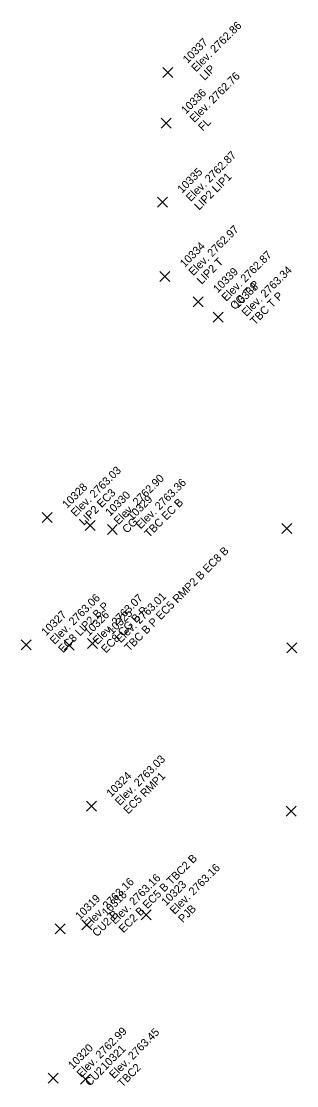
# Model space of a CAD drawing. Extents: x 2493999 to 2503109, y 700767 to 706646.
# Drawn here: x 2502484.45 to 2502492.72, y 701283.73 to 701315.66 of the extents above; entities that cross this region are included whole.
import ezdxf

# ---------------------------------------------------------------- set-up
doc = ezdxf.new("R2010")
doc.units = 0
doc.layers.add('ALG_CL_BLUE_Horiz', color=7, linetype='Continuous')
doc.layers.add('DES_SURFACE_Existing-Ground', color=7, linetype='Continuous')

msp = doc.modelspace()

# ---------------------------------------------------------------- linework, layer by layer
at = {"layer": 'ALG_CL_BLUE_Horiz'}
for points in [[(2502488.851, 701314.123), (2502488.701, 701314.273), (2502488.851, 701314.123), (2502488.701, 701313.973), (2502488.851, 701314.123), (2502489.001, 701313.973), (2502488.851, 701314.123), (2502489.001, 701314.273)], [(2502488.802, 701312.605), (2502488.652, 701312.755), (2502488.802, 701312.605), (2502488.652, 701312.455), (2502488.802, 701312.605), (2502488.952, 701312.455), (2502488.802, 701312.605), (2502488.952, 701312.755)], [(2502488.689, 701310.233), (2502488.539, 701310.383), (2502488.689, 701310.233), (2502488.539, 701310.083), (2502488.689, 701310.233), (2502488.839, 701310.083), (2502488.689, 701310.233), (2502488.839, 701310.383)], [(2502488.765, 701308.007), (2502488.615, 701308.157), (2502488.765, 701308.007), (2502488.615, 701307.857), (2502488.765, 701308.007), (2502488.915, 701307.857), (2502488.765, 701308.007), (2502488.915, 701308.157)], [(2502489.759, 701307.242), (2502489.609, 701307.392), (2502489.759, 701307.242), (2502489.609, 701307.092), (2502489.759, 701307.242), (2502489.909, 701307.092), (2502489.759, 701307.242), (2502489.909, 701307.392)], [(2502490.362, 701306.786), (2502490.212, 701306.936), (2502490.362, 701306.786), (2502490.212, 701306.636), (2502490.362, 701306.786), (2502490.512, 701306.636), (2502490.362, 701306.786), (2502490.512, 701306.936)], [(2502485.233, 701300.778), (2502485.083, 701300.928), (2502485.233, 701300.778), (2502485.083, 701300.628), (2502485.233, 701300.778), (2502485.383, 701300.628), (2502485.233, 701300.778), (2502485.383, 701300.928)], [(2502486.524, 701300.54), (2502486.374, 701300.69), (2502486.524, 701300.54), (2502486.374, 701300.39), (2502486.524, 701300.54), (2502486.674, 701300.39), (2502486.524, 701300.54), (2502486.674, 701300.69)], [(2502487.187, 701300.414), (2502487.037, 701300.564), (2502487.187, 701300.414), (2502487.037, 701300.264), (2502487.187, 701300.414), (2502487.337, 701300.264), (2502487.187, 701300.414), (2502487.337, 701300.564)], [(2502492.421, 701300.45), (2502492.271, 701300.6), (2502492.421, 701300.45), (2502492.271, 701300.3), (2502492.421, 701300.45), (2502492.571, 701300.3), (2502492.421, 701300.45), (2502492.571, 701300.6)], [(2502484.603, 701296.953), (2502484.453, 701297.103), (2502484.603, 701296.953), (2502484.453, 701296.803), (2502484.603, 701296.953), (2502484.753, 701296.803), (2502484.603, 701296.953), (2502484.753, 701297.103)], [(2502485.888, 701296.947), (2502485.738, 701297.097), (2502485.888, 701296.947), (2502485.738, 701296.797), (2502485.888, 701296.947), (2502486.038, 701296.797), (2502485.888, 701296.947), (2502486.038, 701297.097)], [(2502486.587, 701296.996), (2502486.437, 701297.146), (2502486.587, 701296.996), (2502486.437, 701296.846), (2502486.587, 701296.996), (2502486.737, 701296.846), (2502486.587, 701296.996), (2502486.737, 701297.146)], [(2502492.573, 701296.863), (2502492.423, 701297.013), (2502492.573, 701296.863), (2502492.423, 701296.713), (2502492.573, 701296.863), (2502492.723, 701296.713), (2502492.573, 701296.863), (2502492.723, 701297.013)], [(2502486.558, 701292.117), (2502486.408, 701292.267), (2502486.558, 701292.117), (2502486.408, 701291.967), (2502486.558, 701292.117), (2502486.708, 701291.967), (2502486.558, 701292.117), (2502486.708, 701292.267)], [(2502492.555, 701291.97), (2502492.405, 701292.12), (2502492.555, 701291.97), (2502492.405, 701291.82), (2502492.555, 701291.97), (2502492.705, 701291.82), (2502492.555, 701291.97), (2502492.705, 701292.12)], [(2502488.205, 701288.857), (2502488.055, 701289.007), (2502488.205, 701288.857), (2502488.055, 701288.707), (2502488.205, 701288.857), (2502488.355, 701288.707), (2502488.205, 701288.857), (2502488.355, 701289.007)], [(2502486.419, 701288.554), (2502486.269, 701288.704), (2502486.419, 701288.554), (2502486.269, 701288.404), (2502486.419, 701288.554), (2502486.569, 701288.404), (2502486.419, 701288.554), (2502486.569, 701288.704)], [(2502485.622, 701288.437), (2502485.472, 701288.587), (2502485.622, 701288.437), (2502485.472, 701288.287), (2502485.622, 701288.437), (2502485.772, 701288.287), (2502485.622, 701288.437), (2502485.772, 701288.587)], [(2502485.406, 701283.957), (2502485.256, 701284.107), (2502485.406, 701283.957), (2502485.256, 701283.807), (2502485.406, 701283.957), (2502485.556, 701283.807), (2502485.406, 701283.957), (2502485.556, 701284.107)], [(2502486.384, 701283.927), (2502486.234, 701284.077), (2502486.384, 701283.927), (2502486.234, 701283.777), (2502486.384, 701283.927), (2502486.534, 701283.777), (2502486.384, 701283.927), (2502486.534, 701284.077)]]:
    msp.add_lwpolyline(points, dxfattribs=at)

# ---------------------------------------------------------------- texts
at = {"layer": 'DES_SURFACE_Existing-Ground'}
for s, p in [('Elev. 2762.86', (2502489.7, 701314.123)), ('10337', (2502489.445, 701314.378)), ('LIP', (2502489.954, 701313.868)), ('Elev. 2762.76', (2502489.651, 701312.605)), ('10336', (2502489.396, 701312.86)), ('FL', (2502489.905, 701312.35)), ('Elev. 2762.87', (2502489.538, 701310.233)), ('10335', (2502489.283, 701310.488)), ('LIP2 LIP1', (2502489.792, 701309.978)), ('Elev. 2762.97', (2502489.614, 701308.007)), ('10334', (2502489.359, 701308.262)), ('Elev. 2762.87', (2502490.608, 701307.242)), ('LIP2 T', (2502489.868, 701307.752)), ('10339', (2502490.353, 701307.497)), ('Elev. 2763.34', (2502491.211, 701306.786)), ('CG T P', (2502490.862, 701306.987)), ('10338', (2502490.956, 701307.041)), ('TBC T P', (2502491.465, 701306.531)), ('Elev. 2763.03', (2502486.082, 701300.778)), ('Elev. 2762.90', (2502487.373, 701300.54)), ('10328', (2502485.827, 701301.033)), ('Elev. 2763.36', (2502488.036, 701300.414)), ('LIP2 EC3', (2502486.336, 701300.523)), ('10330', (2502487.118, 701300.795)), ('10329', (2502487.781, 701300.669)), ('TBC EC B', (2502488.29, 701300.159)), ('CG', (2502487.627, 701300.285)), ('TBC B P EC5 RMP2 B EC8 B', (2502487.69, 701296.741)), ('Elev. 2763.06', (2502485.452, 701296.953)), ('EC8 LIP2 B P', (2502485.706, 701296.698)), ('Elev. 2763.07', (2502486.737, 701296.947)), ('Elev. 2763.01', (2502487.436, 701296.996)), ('10327', (2502485.197, 701297.208)), ('10326', (2502486.482, 701297.202)), ('EC8 CG B P', (2502486.991, 701296.692)), ('10325', (2502487.181, 701297.251)), ('Elev. 2763.03', (2502487.407, 701292.117)), ('10324', (2502487.152, 701292.372)), ('EC5 RMP1', (2502487.661, 701291.862)), ('EC2 B EC5 B TBC2 B', (2502487.522, 701288.299)), ('Elev. 2763.16', (2502489.054, 701288.857)), ('Elev. 2763.16', (2502486.471, 701288.437)), ('Elev. 2763.16', (2502487.268, 701288.554)), ('10318', (2502487.013, 701288.809)), ('10323', (2502488.799, 701289.112)), ('10319', (2502486.216, 701288.692)), ('CU2 B', (2502486.725, 701288.182)), ('PJB', (2502489.308, 701288.602)), ('Elev. 2762.99', (2502486.255, 701283.957)), ('Elev. 2763.45', (2502487.233, 701283.927)), ('10320', (2502486, 701284.212)), ('10321', (2502486.978, 701284.182)), ('CU2', (2502486.509, 701283.702)), ('TBC2', (2502487.487, 701283.672))]:
    msp.add_text(s, height=0.24, rotation=45, dxfattribs=at).set_placement(p)

doc.saveas('drawing.dxf')
